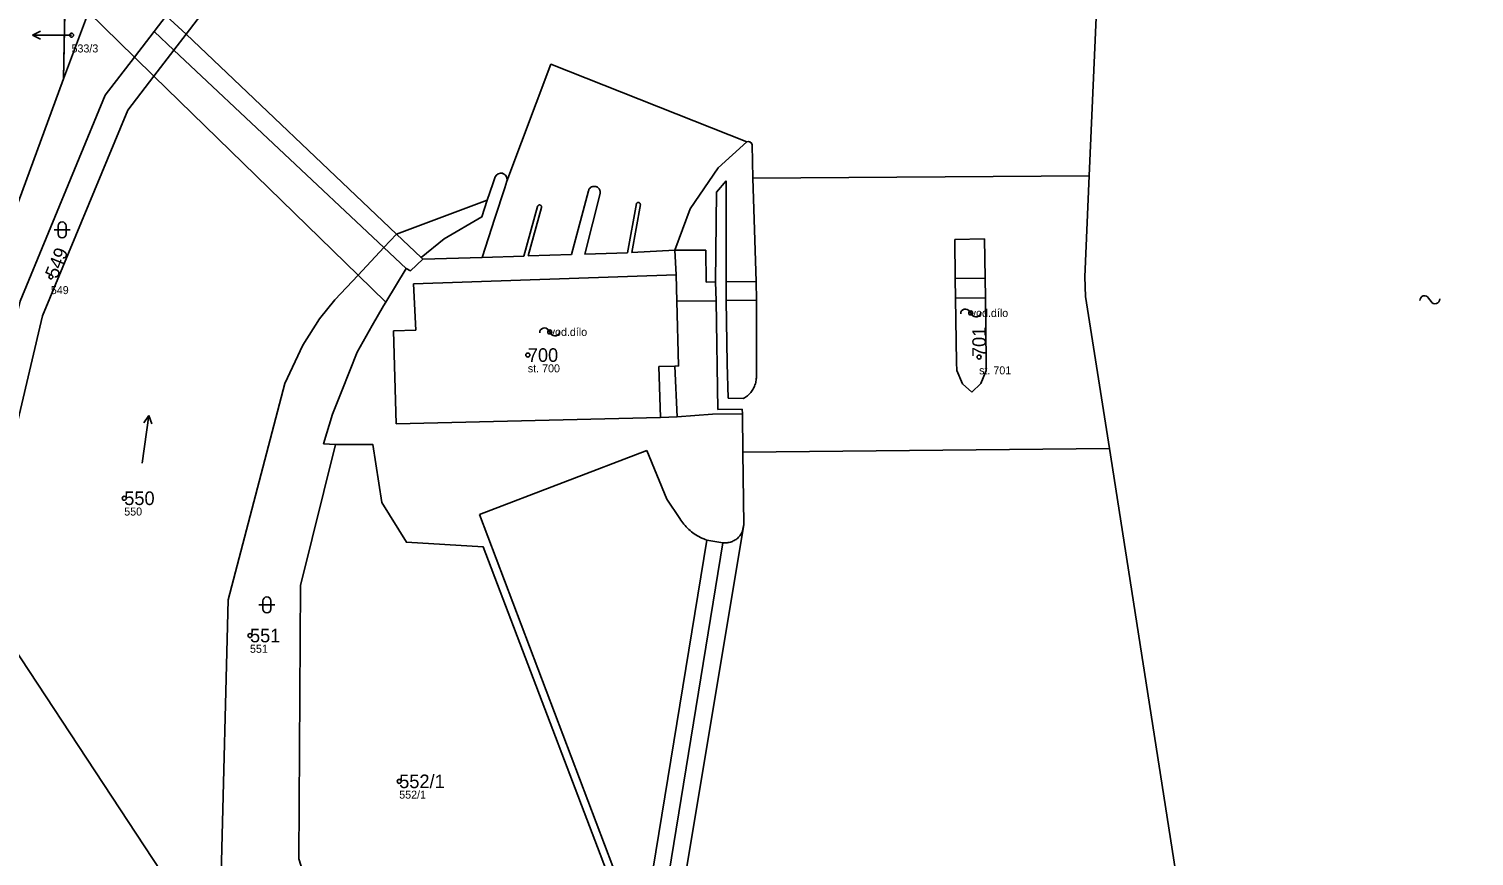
# Model space of a CAD drawing. Extents: x -734965 to -732523, y -1026217 to -1023680.
# Drawn here: x -732867.9 to -732687.4, y -1025323.8 to -1025220.4 of the extents above; entities that cross this region are included whole.
import ezdxf

# ---------------------------------------------------------------- set-up
doc = ezdxf.new("R2010")
doc.units = 0
for name, color, linetype in [('Vrstva 1', 7, 'Continuous'), ('Vrstva 2', 7, 'Continuous'), ('Vrstva 3', 7, 'Continuous'), ('Vrstva 4', 7, 'Continuous'), ('Vrstva 5', 7, 'Continuous'), ('Vrstva 50', 7, 'Continuous'), ('Vrstva 51', 7, 'Continuous'), ('Vrstva 53', 7, 'Continuous'), ('Vrstva 7', 7, 'Continuous')]:
    doc.layers.add(name, color=color, linetype=linetype)

msp = doc.modelspace()

# ---------------------------------------------------------------- linework, layer by layer
at = {"layer": 'Vrstva 1'}
for p, q in [((-732863.59, -1025226.68), (-732863.38, -1025215.55)), ((-732860.48, -1025218.35), (-732863.59, -1025226.68)), ((-732860.48, -1025218.35), (-732854.74, -1025223.95)), ((-732854.74, -1025223.95), (-732852.3, -1025226.33)), ((-732826.79, -1025251.22), (-732852.3, -1025226.33)), ((-732735.44, -1025238.82), (-732735.99, -1025251.42)), ((-732823.32, -1025254.6), (-732826.79, -1025251.22)), ((-732735.99, -1025251.42), (-732735.9, -1025253.9)), ((-732735.9, -1025253.9), (-732732.93, -1025272.91)), ((-732778.72, -1025273.35), (-732732.93, -1025272.91))]:
    msp.add_line(p, q, dxfattribs=at)
for points in [[(-732687.37, -1024786.61), (-732723.16, -1025000), (-732725.57, -1025014.34), (-732730.5, -1025126.58), (-732735.44, -1025238.82)], [(-732852.3, -1025226.33), (-732849.81, -1025223.08), (-732848.28, -1025221.08), (-732826.7, -1025192.92), (-732807.89, -1025170.72), (-732799.78, -1025158.53), (-732794.26, -1025144.12), (-732783.48, -1025095.62), (-732775.13, -1025057.79), (-732761.77, -1024986.34), (-732758.27, -1024959.79), (-732755.46, -1024940.95), (-732749.01, -1024909.28), (-732749.59, -1024903.49), (-732753.49, -1024898.35), (-732785.79, -1024884.21)], [(-732876.01, -1025288.42), (-732875.63, -1025281.72), (-732869.01, -1025254.46), (-732858.4, -1025228.71), (-732854.74, -1025223.95)], [(-732778.24, -1025234.57), (-732802.7, -1025224.85), (-732808.22, -1025239.49)], [(-732942.91, -1025298.95), (-732935.91, -1025298.47), (-732924.02, -1025297.66), (-732883.03, -1025294.86), (-732875.72, -1025259.62), (-732863.59, -1025226.68)], [(-732873.09, -1025292.86), (-732872.28, -1025281.85), (-732866.21, -1025256.31), (-732855.56, -1025230.58), (-732852.3, -1025226.33)], [(-732778.72, -1025273.35), (-732778.79, -1025268.56), (-732782.52, -1025268.59), (-732786.93, -1025268.95), (-732787.21, -1025262.58), (-732786.75, -1025262.57), (-732786.97, -1025254.47), (-732787.06, -1025251.2), (-732787.22, -1025248.1), (-732785.31, -1025242.95), (-732781.82, -1025237.81), (-732778.24, -1025234.57)], [(-732777.57, -1025234.93), (-732777.64, -1025234.73), (-732777.66, -1025234.71), (-732777.82, -1025234.57), (-732778.03, -1025234.52), (-732778.24, -1025234.57)], [(-732735.44, -1025238.82), (-732777.47, -1025239.1), (-732777.57, -1025234.93)], [(-732808.22, -1025239.49), (-732808.18, -1025239.21), (-732808.24, -1025238.94), (-732808.39, -1025238.71), (-732808.5, -1025238.62), (-732808.75, -1025238.49), (-732809.02, -1025238.47), (-732809.29, -1025238.54), (-732809.52, -1025238.71), (-732809.67, -1025238.94)], [(-732809.67, -1025238.94), (-732809.98, -1025239.81), (-732810.65, -1025241.84), (-732811.33, -1025243.93), (-732816.04, -1025246.67), (-732818.92, -1025249.03), (-732818.7, -1025249.24), (-732820.24, -1025250.68), (-732820.77, -1025250.39), (-732823.32, -1025254.6)], [(-732835.31, -1025348.67), (-732843.91, -1025326.13), (-732843.03, -1025291.81), (-732835.95, -1025264.75), (-732833.71, -1025259.97), (-732831.61, -1025256.69), (-732829.68, -1025254.3), (-732826.79, -1025251.22)], [(-732823.32, -1025254.6), (-732823.61, -1025255.07), (-732825.04, -1025257.53), (-732826.89, -1025260.84), (-732828.81, -1025265.67), (-732830.01, -1025268.58), (-732831.1, -1025272.29), (-732829.63, -1025272.4)], [(-732831.15, -1025333.83), (-732834.21, -1025324.19), (-732834.01, -1025290.01), (-732829.63, -1025272.4)], [(-732829.63, -1025272.4), (-732824.96, -1025272.39), (-732823.82, -1025279.65), (-732820.76, -1025284.61), (-732811.15, -1025285.2), (-732792.32, -1025334.77), (-732790.89, -1025338.64), (-732782.06, -1025361.1)], [(-732776.57, -1025359.23), (-732786.99, -1025332.68), (-732778.59, -1025282.39), (-732778.72, -1025273.35)], [(-732748.83, -1025422.23), (-732712.3, -1025404.8), (-732732.93, -1025272.91)], [(-732835.31, -1025348.67), (-732838, -1025346.18), (-732873.09, -1025292.86)]]:
    msp.add_lwpolyline(points, dxfattribs=at)
at = {"layer": 'Vrstva 3'}
for p, q in [((-732864.77, -1025245.57), (-732862.77, -1025245.57)), ((-732864.27, -1025245.07), (-732864.27, -1025246.07)), ((-732863.27, -1025246.07), (-732863.27, -1025245.07)), ((-732853.77, -1025274.71), (-732852.93, -1025268.77)), ((-732852.93, -1025268.77), (-732853.56, -1025269.67)), ((-732852.93, -1025268.77), (-732852.57, -1025269.81)), ((-732839.19, -1025292.45), (-732837.19, -1025292.45)), ((-732838.69, -1025291.95), (-732838.69, -1025292.95)), ((-732837.69, -1025292.95), (-732837.69, -1025291.95))]:
    msp.add_line(p, q, dxfattribs=at)
for centre, start, end in [((-732863.77, -1025245.07), 0, 180), ((-732863.77, -1025246.07), 180, 359.9879), ((-732838.19, -1025291.95), 0, 180), ((-732838.19, -1025292.95), 180, 359.9879)]:
    msp.add_arc(centre, 0.5, start, end, dxfattribs=at)
at = {"layer": 'Vrstva 4'}
for p, q in [((-732850.79, -1025218.82), (-732852.28, -1025220.75)), ((-732850.79, -1025218.82), (-732848.28, -1025221.08)), ((-732852.28, -1025220.75), (-732854.74, -1025223.95)), ((-732852.28, -1025220.75), (-732849.81, -1025223.08)), ((-732848.28, -1025221.08), (-732821.99, -1025246.1)), ((-732849.81, -1025223.08), (-732823.56, -1025247.77)), ((-732808.46, -1025240.3), (-732809.7, -1025244.11)), ((-732808.22, -1025239.49), (-732808.46, -1025240.3)), ((-732782.01, -1025240.83), (-732780.82, -1025239.43)), ((-732780.82, -1025239.43), (-732780.83, -1025252.05)), ((-732777.47, -1025239.1), (-732777.08, -1025252)), ((-732821.99, -1025246.1), (-732810.65, -1025241.84)), ((-732800.15, -1025248.64), (-732798.01, -1025240.66)), ((-732796.56, -1025241.03), (-732798.48, -1025248.58)), ((-732782.13, -1025252.07), (-732782.01, -1025240.83)), ((-732806.07, -1025248.83), (-732804.37, -1025242.64)), ((-732803.89, -1025242.77), (-732805.55, -1025248.81)), ((-732793.13, -1025248.41), (-732792.02, -1025242.28)), ((-732791.53, -1025242.37), (-732792.6, -1025248.39)), ((-732809.7, -1025244.11), (-732811.29, -1025249)), ((-732821.99, -1025246.1), (-732823.56, -1025247.77)), ((-732821.99, -1025246.1), (-732818.92, -1025249.03)), ((-732752.26, -1025246.75), (-732748.53, -1025246.7)), ((-732752.19, -1025251.65), (-732752.26, -1025246.75)), ((-732748.53, -1025246.7), (-732748.46, -1025251.6)), ((-732823.56, -1025247.77), (-732826.79, -1025251.22)), ((-732823.56, -1025247.77), (-732820.77, -1025250.39)), ((-732811.29, -1025249), (-732818.7, -1025249.24)), ((-732811.29, -1025249), (-732806.07, -1025248.83)), ((-732805.55, -1025248.81), (-732800.15, -1025248.64)), ((-732798.48, -1025248.58), (-732793.13, -1025248.41)), ((-732792.6, -1025248.39), (-732787.22, -1025248.1)), ((-732787.22, -1025248.1), (-732783.36, -1025248.09)), ((-732783.3, -1025252.09), (-732783.36, -1025248.09)), ((-732787.06, -1025251.2), (-732819.89, -1025252.3)), ((-732819.58, -1025258.09), (-732819.89, -1025252.3)), ((-732783.3, -1025252.09), (-732782.13, -1025252.07)), ((-732782.08, -1025254.41), (-732782.13, -1025252.07)), ((-732780.83, -1025252.05), (-732777.08, -1025252)), ((-732780.83, -1025252.05), (-732780.8, -1025254.4)), ((-732777.08, -1025252), (-732777.02, -1025254.36)), ((-732752.19, -1025251.65), (-732748.46, -1025251.6)), ((-732752.16, -1025254.08), (-732752.19, -1025251.65)), ((-732748.46, -1025251.6), (-732748.43, -1025254.04)), ((-732782.08, -1025254.41), (-732786.97, -1025254.47)), ((-732781.84, -1025268), (-732782.08, -1025254.41)), ((-732780.8, -1025254.4), (-732777.02, -1025254.36)), ((-732780.8, -1025254.4), (-732780.68, -1025262.28)), ((-732777.02, -1025254.36), (-732777.04, -1025264.05)), ((-732752.16, -1025254.08), (-732748.43, -1025254.04)), ((-732752.04, -1025262.13), (-732752.16, -1025254.08)), ((-732748.43, -1025254.04), (-732748.31, -1025262.08)), ((-732822.36, -1025258.18), (-732819.58, -1025258.09)), ((-732822.02, -1025269.79), (-732822.36, -1025258.18)), ((-732789.24, -1025262.65), (-732787.21, -1025262.58)), ((-732789.03, -1025269.02), (-732789.24, -1025262.65)), ((-732780.68, -1025262.28), (-732780.58, -1025266.61)), ((-732752.01, -1025263.16), (-732752.04, -1025262.13)), ((-732751.3, -1025264.81), (-732752.01, -1025263.16)), ((-732748.33, -1025263.12), (-732748.98, -1025264.77)), ((-732748.31, -1025262.08), (-732748.33, -1025263.12)), ((-732750.13, -1025265.83), (-732751.3, -1025264.81)), ((-732748.98, -1025264.77), (-732750.13, -1025265.83)), ((-732780.58, -1025266.61), (-732778.67, -1025266.63)), ((-732789.03, -1025269.02), (-732822.02, -1025269.79)), ((-732786.93, -1025268.95), (-732789.03, -1025269.02)), ((-732778.8, -1025267.96), (-732781.84, -1025268)), ((-732778.79, -1025268.56), (-732778.8, -1025267.96)), ((-732811.63, -1025281.16), (-732790.72, -1025273.12)), ((-732790.72, -1025273.12), (-732788.22, -1025279.21)), ((-732788.22, -1025279.21), (-732786.6, -1025281.64)), ((-732811.63, -1025281.16), (-732791.42, -1025334.54)), ((-732778.82, -1025283.34), (-732778.59, -1025282.39)), ((-732791.42, -1025334.54), (-732783.21, -1025284.35)), ((-732781.21, -1025284.69), (-732789.95, -1025338.29)), ((-732783.21, -1025284.35), (-732781.21, -1025284.69))]:
    msp.add_line(p, q, dxfattribs=at)
for points in [[(-732798.01, -1025240.66), (-732797.98, -1025240.59), (-732797.95, -1025240.52), (-732797.91, -1025240.45), (-732797.87, -1025240.39), (-732797.82, -1025240.33), (-732797.76, -1025240.28), (-732797.7, -1025240.24), (-732797.63, -1025240.2), (-732797.56, -1025240.17), (-732797.49, -1025240.15), (-732797.41, -1025240.13), (-732797.33, -1025240.12), (-732797.26, -1025240.12), (-732797.18, -1025240.13), (-732797.11, -1025240.14), (-732797.03, -1025240.17), (-732796.96, -1025240.2), (-732796.9, -1025240.23), (-732796.83, -1025240.28), (-732796.77, -1025240.33), (-732796.72, -1025240.38), (-732796.67, -1025240.44), (-732796.63, -1025240.51), (-732796.6, -1025240.58), (-732796.58, -1025240.65), (-732796.56, -1025240.72), (-732796.55, -1025240.8), (-732796.54, -1025240.88), (-732796.55, -1025240.95), (-732796.56, -1025241.03)], [(-732804.37, -1025242.64), (-732804.36, -1025242.6), (-732804.34, -1025242.56), (-732804.31, -1025242.53), (-732804.28, -1025242.5), (-732804.25, -1025242.48), (-732804.21, -1025242.46), (-732804.17, -1025242.45), (-732804.12, -1025242.45), (-732804.08, -1025242.45), (-732804.04, -1025242.46), (-732804, -1025242.48), (-732803.97, -1025242.5), (-732803.94, -1025242.53), (-732803.91, -1025242.57), (-732803.9, -1025242.6), (-732803.88, -1025242.65), (-732803.88, -1025242.69), (-732803.88, -1025242.73), (-732803.89, -1025242.77)], [(-732792.02, -1025242.28), (-732792, -1025242.24), (-732791.97, -1025242.21), (-732791.94, -1025242.18), (-732791.91, -1025242.16), (-732791.87, -1025242.14), (-732791.83, -1025242.13), (-732791.78, -1025242.13), (-732791.74, -1025242.13), (-732791.7, -1025242.14), (-732791.66, -1025242.16), (-732791.62, -1025242.19), (-732791.59, -1025242.21), (-732791.57, -1025242.25), (-732791.55, -1025242.29), (-732791.54, -1025242.33), (-732791.53, -1025242.37)], [(-732777.04, -1025264.05), (-732777.05, -1025264.2), (-732777.07, -1025264.35), (-732777.09, -1025264.5), (-732777.12, -1025264.65), (-732777.16, -1025264.8), (-732777.21, -1025264.95), (-732777.26, -1025265.09), (-732777.32, -1025265.23), (-732777.39, -1025265.36), (-732777.46, -1025265.5), (-732777.55, -1025265.62), (-732777.63, -1025265.75), (-732777.73, -1025265.87), (-732777.83, -1025265.98), (-732777.93, -1025266.09), (-732778.04, -1025266.2), (-732778.16, -1025266.3), (-732778.28, -1025266.39), (-732778.41, -1025266.48), (-732778.54, -1025266.56), (-732778.67, -1025266.63)], [(-732786.6, -1025281.64), (-732786.48, -1025281.83), (-732786.35, -1025282.01), (-732786.22, -1025282.19), (-732786.08, -1025282.36), (-732785.94, -1025282.53), (-732785.79, -1025282.69), (-732785.64, -1025282.85), (-732785.48, -1025283), (-732785.31, -1025283.15), (-732785.14, -1025283.29), (-732784.96, -1025283.43), (-732784.79, -1025283.55), (-732784.6, -1025283.68), (-732784.41, -1025283.79), (-732784.22, -1025283.9), (-732784.03, -1025284.01), (-732783.83, -1025284.1), (-732783.62, -1025284.19), (-732783.42, -1025284.28), (-732783.21, -1025284.35)], [(-732781.21, -1025284.69), (-732781.08, -1025284.7), (-732780.95, -1025284.7), (-732780.81, -1025284.7), (-732780.68, -1025284.68), (-732780.55, -1025284.66), (-732780.42, -1025284.63), (-732780.29, -1025284.6), (-732780.16, -1025284.56), (-732780.04, -1025284.51), (-732779.92, -1025284.45), (-732779.8, -1025284.39), (-732779.69, -1025284.32), (-732779.58, -1025284.25), (-732779.47, -1025284.17), (-732779.37, -1025284.08), (-732779.28, -1025283.99), (-732779.19, -1025283.89), (-732779.1, -1025283.79), (-732779.02, -1025283.68), (-732778.95, -1025283.57), (-732778.88, -1025283.46), (-732778.82, -1025283.34)]]:
    msp.add_lwpolyline(points, dxfattribs=at)
at = {"layer": 'Vrstva 5'}
for p, q in [((-732693.05, -1025254.1), (-732692.75, -1025254.5)), ((-732750.41, -1025255.75), (-732750.11, -1025256.15)), ((-732803.01, -1025258.12), (-732802.71, -1025258.52))]:
    msp.add_line(p, q, dxfattribs=at)
for centre, start, end in [((-732693.56, -1025254.39), 29.2914, 181.2189), ((-732692.24, -1025254.21), 209.2914, 1.2189), ((-732750.92, -1025256.04), 29.2914, 181.2189), ((-732749.6, -1025255.86), 209.2914, 1.2189), ((-732803.52, -1025258.41), 29.2914, 181.2189), ((-732802.2, -1025258.23), 209.2914, 1.2189)]:
    msp.add_arc(centre, 0.588, start, end, dxfattribs=at)
at = {"layer": 'Vrstva 50'}
for centre in [(-732862.6, -1025221.22), (-732865.18, -1025251.43), (-732750.26, -1025255.95), (-732802.86, -1025258.32), (-732805.59, -1025261.21), (-732749.21, -1025261.46), (-732856.01, -1025279.11), (-732840.3, -1025296.27), (-732821.66, -1025314.5)]:
    msp.add_circle(centre, 0.25, dxfattribs=at)
at = {"layer": 'Vrstva 51'}
for points in [[(-732791.04, -1025100.08), (-732796.85, -1025128.19), (-732800.36, -1025142.54), (-732805.47, -1025154.78), (-732814.97, -1025169.88), (-732846.02, -1025204.95), (-732852.72, -1025210.52), (-732860.48, -1025218.35), (-732854.74, -1025223.95), (-732852.3, -1025226.33), (-732849.81, -1025223.08), (-732848.28, -1025221.08), (-732826.7, -1025192.92), (-732807.89, -1025170.72), (-732799.78, -1025158.53), (-732794.26, -1025144.12), (-732783.48, -1025095.62)], [(-732826.7, -1025192.92), (-732848.28, -1025221.08), (-732849.81, -1025223.08), (-732852.3, -1025226.33), (-732826.79, -1025251.22), (-732823.32, -1025254.6), (-732820.77, -1025250.39), (-732820.24, -1025250.68), (-732818.7, -1025249.24), (-732818.92, -1025249.03), (-732816.04, -1025246.67), (-732811.33, -1025243.93), (-732810.65, -1025241.84), (-732809.98, -1025239.81), (-732809.67, -1025238.94), (-732809.52, -1025238.71), (-732809.29, -1025238.54), (-732809.02, -1025238.47), (-732808.88, -1025238.47), (-732808.62, -1025238.54), (-732808.39, -1025238.71), (-732808.24, -1025238.94), (-732808.18, -1025239.21), (-732808.22, -1025239.49), (-732802.7, -1025224.85), (-732778.24, -1025234.57), (-732778.03, -1025234.52), (-732778.01, -1025234.52), (-732777.8, -1025234.58), (-732777.64, -1025234.73), (-732777.57, -1025234.93), (-732777.47, -1025239.1), (-732735.44, -1025238.82), (-732730.5, -1025126.58)], [(-732875.72, -1025259.62), (-732863.59, -1025226.68), (-732863.38, -1025215.55), (-732888.92, -1025191.59)], [(-732869.01, -1025254.46), (-732858.4, -1025228.71), (-732854.74, -1025223.95), (-732860.48, -1025218.35), (-732863.59, -1025226.68), (-732875.72, -1025259.62)], [(-732786.99, -1025332.68), (-732778.59, -1025282.39), (-732778.72, -1025273.35), (-732778.79, -1025268.56), (-732782.52, -1025268.59), (-732786.93, -1025268.95), (-732787.21, -1025262.58), (-732786.75, -1025262.57), (-732786.97, -1025254.47), (-732787.06, -1025251.2), (-732787.22, -1025248.1), (-732785.31, -1025242.95), (-732781.82, -1025237.81), (-732778.24, -1025234.57), (-732802.7, -1025224.85), (-732808.22, -1025239.49), (-732808.18, -1025239.21), (-732808.24, -1025238.94), (-732808.39, -1025238.71), (-732808.5, -1025238.62), (-732808.75, -1025238.49), (-732809.02, -1025238.47), (-732809.29, -1025238.54), (-732809.52, -1025238.71), (-732809.67, -1025238.94), (-732809.98, -1025239.81), (-732810.65, -1025241.84), (-732811.33, -1025243.93), (-732816.04, -1025246.67), (-732818.92, -1025249.03), (-732818.7, -1025249.24), (-732820.24, -1025250.68), (-732820.77, -1025250.39), (-732823.32, -1025254.6), (-732823.61, -1025255.07), (-732825.04, -1025257.53), (-732826.89, -1025260.84), (-732828.81, -1025265.67), (-732830.01, -1025268.58), (-732831.1, -1025272.29), (-732829.63, -1025272.4), (-732824.96, -1025272.39), (-732823.82, -1025279.65), (-732820.76, -1025284.61), (-732811.15, -1025285.2), (-732792.32, -1025334.77)]]:
    msp.add_lwpolyline(points, dxfattribs=at)
for points in [[(-732863.38, -1025215.55), (-732863.59, -1025226.68), (-732860.48, -1025218.35)], [(-732866.21, -1025256.31), (-732855.56, -1025230.58), (-732852.3, -1025226.33), (-732854.74, -1025223.95), (-732858.4, -1025228.71), (-732869.01, -1025254.46), (-732875.63, -1025281.72), (-732876.01, -1025288.42), (-732873.09, -1025292.86), (-732872.28, -1025281.85)], [(-732835.95, -1025264.75), (-732833.71, -1025259.97), (-732831.61, -1025256.69), (-732829.68, -1025254.3), (-732826.79, -1025251.22), (-732852.3, -1025226.33), (-732855.56, -1025230.58), (-732866.21, -1025256.31), (-732872.28, -1025281.85), (-732873.09, -1025292.86), (-732838, -1025346.18), (-732835.31, -1025348.67), (-732843.91, -1025326.13), (-732843.03, -1025291.81)], [(-732777.47, -1025239.1), (-732777.57, -1025234.93), (-732777.64, -1025234.73), (-732777.66, -1025234.71), (-732777.82, -1025234.57), (-732778.03, -1025234.52), (-732778.24, -1025234.57), (-732781.82, -1025237.81), (-732785.31, -1025242.95), (-732787.22, -1025248.1), (-732787.06, -1025251.2), (-732786.97, -1025254.47), (-732786.75, -1025262.57), (-732787.21, -1025262.58), (-732786.93, -1025268.95), (-732782.52, -1025268.59), (-732778.79, -1025268.56), (-732778.72, -1025273.35), (-732732.93, -1025272.91), (-732735.9, -1025253.9), (-732735.99, -1025251.42), (-732735.44, -1025238.82)], [(-732834.21, -1025324.19), (-732834.01, -1025290.01), (-732829.63, -1025272.4), (-732831.1, -1025272.29), (-732830.01, -1025268.58), (-732828.81, -1025265.67), (-732826.89, -1025260.84), (-732825.04, -1025257.53), (-732823.61, -1025255.07), (-732823.32, -1025254.6), (-732826.79, -1025251.22), (-732829.68, -1025254.3), (-732831.61, -1025256.69), (-732833.71, -1025259.97), (-732835.95, -1025264.75), (-732843.03, -1025291.81), (-732843.91, -1025326.13), (-732835.31, -1025348.67), (-732822.77, -1025360.27), (-732831.15, -1025333.83)], [(-732818, -1025328.4), (-732817.58, -1025328.3), (-732813.97, -1025327.5), (-732812.07, -1025336.19), (-732808.34, -1025347.67), (-732791.53, -1025342.77), (-732778.87, -1025381.14), (-732772.29, -1025401.64), (-732767.53, -1025405.3), (-732774.27, -1025382.76), (-732782.06, -1025361.1), (-732790.89, -1025338.64), (-732792.32, -1025334.77), (-732811.15, -1025285.2), (-732820.76, -1025284.61), (-732823.82, -1025279.65), (-732824.96, -1025272.39), (-732829.63, -1025272.4), (-732834.01, -1025290.01), (-732834.21, -1025324.19), (-732831.15, -1025333.83)], [(-732756.11, -1025425.7), (-732748.83, -1025422.23), (-732712.3, -1025404.8), (-732732.93, -1025272.91), (-732778.72, -1025273.35), (-732778.59, -1025282.39), (-732786.99, -1025332.68), (-732776.57, -1025359.23), (-732765.72, -1025396.81)], [(-732799.99, -1025427.6), (-732800.38, -1025426.45), (-732807.07, -1025406.83), (-732823.6, -1025379.35), (-732835.31, -1025348.67), (-732838, -1025346.18), (-732873.09, -1025292.86), (-732873.43, -1025297.52), (-732872.62, -1025317.36), (-732869.04, -1025334.43), (-732859.93, -1025362.62), (-732851.61, -1025387.1), (-732841.89, -1025412.24), (-732841.73, -1025412.64), (-732833.92, -1025432.62), (-732832.58, -1025436.04), (-732802.8, -1025428.3)]]:
    msp.add_lwpolyline(points, close=True, dxfattribs=at)
at = {"layer": 'Vrstva 53'}
msp.add_lwpolyline([(-732712.3, -1025404.8), (-732732.93, -1025272.91), (-732735.9, -1025253.9), (-732735.99, -1025251.42), (-732735.44, -1025238.82), (-732730.5, -1025126.58)], dxfattribs=at)
at = {"layer": 'Vrstva 7'}
for p, q in [((-732867.48, -1025221.22), (-732866.48, -1025220.72)), ((-732864.48, -1025221.22), (-732867.48, -1025221.22)), ((-732867.48, -1025221.22), (-732866.48, -1025221.72)), ((-732864.48, -1025221.22), (-732862.6, -1025221.22))]:
    msp.add_line(p, q, dxfattribs=at)

# ---------------------------------------------------------------- texts
at = {"layer": 'Vrstva 2'}
for s, rotation, p in [('549', 68, (-732864.39, -1025251.75)), ('701', 90, (-732748.36, -1025261.46))]:
    msp.add_text(s, height=1.7, rotation=rotation, dxfattribs=at).set_placement(p)
for s, p in [('700', (-732805.59, -1025262.06)), ('550', (-732856.01, -1025279.96)), ('551', (-732840.3, -1025297.12)), ('552/1', (-732821.66, -1025315.35))]:
    msp.add_text(s, height=1.7, dxfattribs=at).set_placement(p)
at = {"layer": 'Vrstva 50'}
for s, p in [('533/3', (-732862.6, -1025223.38)), ('549', (-732865.18, -1025253.59)), ('vod.dílo', (-732750.26, -1025256.45)), ('vod.dílo', (-732802.86, -1025258.82)), ('st. 700', (-732805.59, -1025263.37)), ('st. 701', (-732749.21, -1025263.62)), ('550', (-732856.01, -1025281.27)), ('551', (-732840.3, -1025298.43)), ('552/1', (-732821.66, -1025316.66))]:
    msp.add_text(s, height=1, dxfattribs=at).set_placement(p)

doc.saveas('drawing.dxf')
